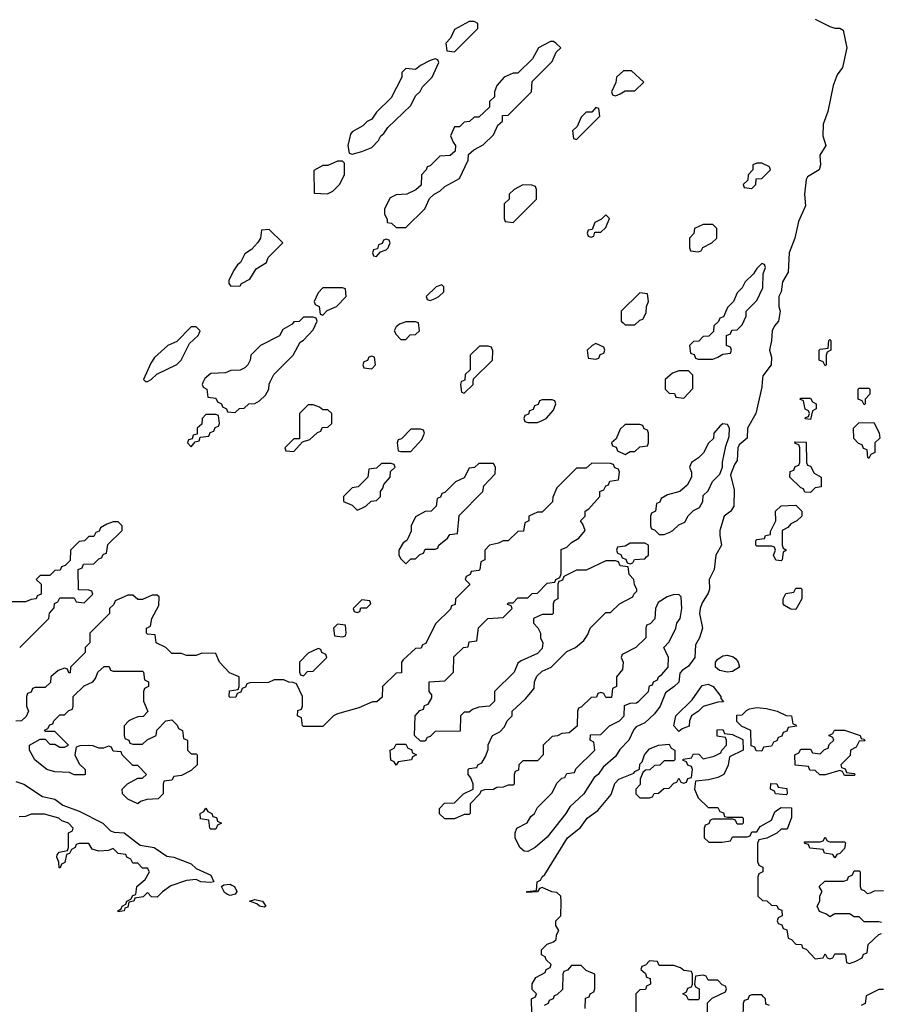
# Model space of a CAD drawing. Header units: inches. Extents: x 2701323 to 2964515, y 494916 to 722124.
# Tile 567 of 656: x 2871606 to 2875141, y 687447 to 691486. Entities that reach past the tile are written whole.
import ezdxf

# ---------------------------------------------------------------- set-up
doc = ezdxf.new("R2010")
doc.units = ezdxf.units.IN
doc.header["$MEASUREMENT"] = 0
doc.layers.add('C8678', color=7, linetype='Continuous')
doc.layers.add('C8679', color=7, linetype='Continuous')

msp = doc.modelspace()

# ---------------------------------------------------------------- linework, layer by layer
at = {"layer": 'C8678', "color": 2, "elevation": 2}
for points in [[(2874652, 690000), (2874650, 689978), (2874626.4, 689870), (2874592.2, 689810), (2874590.3, 689770), (2874558, 689742), (2874552.7, 689730), (2874550, 689678), (2874538.5, 689661.5), (2874521.4, 689618.6), (2874537.5, 689557.5), (2874536, 689490), (2874523.8, 689470), (2874495.5, 689450), (2874478.4, 689390), (2874477.6, 689370), (2874485.3, 689330), (2874461.3, 689290), (2874454.6, 689230), (2874434.6, 689190), (2874435.3, 689150), (2874430, 689133.2), (2874406.1, 689093.9), (2874397.4, 689070), (2874394.3, 689050), (2874407.4, 688990), (2874394.3, 688950), (2874378.3, 688921.7), (2874375.6, 688870), (2874350, 688834.5), (2874323.5, 688816.5), (2874314.8, 688805.2), (2874310, 688769), (2874291, 688750), (2874254.8, 688725.2), (2874233.4, 688670), (2874210, 688639), (2874170, 688601.2), (2874135.3, 688584.7), (2874126, 688574), (2874104.7, 688530), (2874067.5, 688492.5), (2874050, 688464), (2873999.8, 688420.2), (2873978.8, 688390), (2873963, 688377), (2873920.7, 688310), (2873862.4, 688257.6), (2873846.8, 688230), (2873770, 688133.2), (2873721, 688090), (2873690, 688074), (2873675.3, 688075.3), (2873658, 688090), (2873638, 688130), (2873638, 688150), (2873646, 688170), (2873688.4, 688191.6), (2873703.1, 688216.9), (2873718, 688230), (2873730, 688254), (2873790, 688314), (2873810, 688354), (2873830, 688374), (2873842, 688378), (2873850, 688394), (2873882, 688398), (2873887.3, 688412.7), (2873966, 688490), (2873962, 688522), (2873946, 688530), (2873947.3, 688552.7), (2873990, 688554), (2874026, 688590), (2874066, 688610), (2874086, 688630), (2874087.3, 688672.7), (2874110, 688682), (2874136.4, 688683.6), (2874146, 688690), (2874186, 688730), (2874190, 688754), (2874202, 688758), (2874206, 688770), (2874222, 688778), (2874226, 688790), (2874240.4, 688799.6), (2874266, 688830), (2874268, 688870), (2874248, 688910), (2874270, 688934), (2874298, 688990), (2874302, 689010), (2874315.3, 689030), (2874322, 689070), (2874319, 689119), (2874310, 689128), (2874287.3, 689127.3), (2874262, 689118), (2874225.4, 689094.6), (2874214, 689070), (2874211.6, 689028.4), (2874192.7, 689007.3), (2874178, 689002), (2874174, 688990), (2874174, 688950), (2874134, 688910), (2874078, 688882), (2874074, 688870), (2874082, 688850), (2874079.6, 688820.4), (2874054, 688790), (2874054, 688750), (2874038, 688742), (2874034, 688706), (2874010, 688706), (2874002, 688722), (2873990, 688726), (2873978, 688722), (2873972.7, 688707.3), (2873950, 688706), (2873910, 688666), (2873898, 688662), (2873894, 688650), (2873892.7, 688587.3), (2873859.6, 688560.4), (2873830, 688558), (2873811.6, 688548.4), (2873790, 688546), (2873754, 688510), (2873754, 688470), (2873730, 688446), (2873670, 688446), (2873654, 688430), (2873652.7, 688407.3), (2873638, 688402), (2873634, 688390), (2873634, 688350), (2873630, 688346), (2873610, 688346), (2873590, 688338), (2873563.6, 688336.4), (2873550, 688328), (2873512.7, 688327.3), (2873498, 688322), (2873494, 688310), (2873454, 688270), (2873454, 688230), (2873450, 688226), (2873430, 688226), (2873390, 688208), (2873350, 688208), (2873328.4, 688228.4), (2873328, 688250), (2873348.4, 688271.6), (2873390, 688274), (2873426, 688310), (2873466, 688330), (2873466, 688350), (2873456.4, 688376.4), (2873446, 688390), (2873446, 688410), (2873450, 688414), (2873482, 688418), (2873486, 688430), (2873502, 688438), (2873516.4, 688463.6), (2873527.3, 688492.7), (2873528.4, 688511.6), (2873546, 688550), (2873575.3, 688564.7), (2873594.6, 688585.4), (2873606, 688610), (2873626, 688630), (2873626, 688650), (2873680.4, 688699.6), (2873710, 688734), (2873716.4, 688743.6), (2873718, 688770), (2873727.3, 688792.7), (2873750, 688814), (2873786, 688830), (2873850, 688894), (2873886, 688910), (2873920.4, 688939.6), (2873936.4, 688963.6), (2873946, 688990), (2874010, 689054), (2874030, 689054), (2874066, 689090), (2874122, 689118), (2874126, 689130), (2874138, 689142), (2874138, 689150), (2874128.4, 689168.4), (2874126, 689190), (2874106, 689210), (2874102, 689242), (2874070, 689246), (2874062, 689262), (2874050, 689266), (2874010, 689266), (2873930, 689228), (2873890, 689228), (2873838, 689202), (2873832.7, 689187.3), (2873818, 689182), (2873814, 689170), (2873814, 689110), (2873798, 689102), (2873794, 689090), (2873794, 689050), (2873790, 689046), (2873750, 689046), (2873714, 689030), (2873714, 689010), (2873732, 688992), (2873742, 688970), (2873742, 688950), (2873752, 688930), (2873750, 688906), (2873730, 688886), (2873663.6, 688856.4), (2873650, 688846), (2873634, 688810), (2873554, 688730), (2873554, 688690), (2873534, 688670), (2873490, 688666), (2873463.6, 688656.4), (2873450, 688646), (2873430, 688646), (2873414, 688630), (2873412.7, 688567.3), (2873310, 688566), (2873290, 688546), (2873278, 688542), (2873270, 688526), (2873250, 688526), (2873226, 688550), (2873228, 688630), (2873247.3, 688652.7), (2873262, 688658), (2873267.3, 688672.7), (2873282, 688678), (2873296.4, 688703.6), (2873296.4, 688716.4), (2873286, 688730), (2873286, 688770), (2873350, 688774), (2873386, 688810), (2873387.3, 688872.7), (2873426, 688910), (2873446, 688914), (2873450, 688934), (2873482, 688938), (2873488.4, 688991.6), (2873526, 689030), (2873590, 689034), (2873626, 689070), (2873622, 689082), (2873607.3, 689087.3), (2873610, 689094), (2873630, 689094), (2873650, 689114), (2873690, 689114), (2873708.4, 689131.6), (2873730, 689134), (2873770, 689174), (2873802, 689178), (2873806, 689190), (2873822, 689198), (2873827.3, 689212.7), (2873827.3, 689312.7), (2873850, 689322), (2873870, 689342), (2873900.4, 689359.6), (2873926, 689390), (2873916.4, 689416.4), (2873906, 689430), (2873926, 689450), (2873926, 689470), (2873940.4, 689479.6), (2873986, 689530), (2873986, 689550), (2874002, 689558), (2874010, 689574), (2874022, 689578), (2874027.3, 689592.7), (2874062, 689598), (2874066, 689630), (2874062, 689642), (2874047.3, 689647.3), (2874042, 689662), (2874030, 689666), (2873952.7, 689667.3), (2873930, 689646), (2873890, 689646), (2873810, 689566), (2873792.7, 689527.3), (2873791.6, 689508.4), (2873774, 689490), (2873750, 689466), (2873730, 689466), (2873694, 689450), (2873694, 689430), (2873678, 689422), (2873672.7, 689387.3), (2873650, 689386), (2873610, 689348), (2873590, 689348), (2873570, 689338), (2873534, 689330), (2873514, 689310), (2873514, 689270), (2873498, 689262), (2873494, 689230), (2873490, 689226), (2873458, 689222), (2873454, 689210), (2873438, 689202), (2873434, 689190), (2873452, 689170), (2873450, 689166), (2873394, 689110), (2873392.7, 689087.3), (2873378, 689082), (2873372.7, 689067.3), (2873311.6, 689008.4), (2873272.7, 688927.3), (2873258, 688922), (2873252.7, 688907.3), (2873230, 688906), (2873179.6, 688860.4), (2873172, 688850), (2873172.7, 688807.3), (2873150, 688806), (2873094, 688750), (2873092.7, 688707.3), (2873071.6, 688688.4), (2873052.7, 688687.3), (2872996.9, 688663.1), (2872910, 688638), (2872894, 688630), (2872850, 688586), (2872770, 688586), (2872766, 688590), (2872762, 688622), (2872746, 688630), (2872747.3, 688652.7), (2872762, 688658), (2872766, 688670), (2872766, 688710), (2872742, 688762), (2872727.3, 688767.3), (2872710, 688768), (2872690, 688778), (2872650, 688778), (2872627.3, 688767.3), (2872550, 688766), (2872538, 688762), (2872532.7, 688747.3), (2872518, 688742), (2872512.7, 688727.3), (2872498, 688722), (2872492.7, 688707.3), (2872470, 688706), (2872466, 688710), (2872467.3, 688732.7), (2872502, 688738), (2872506, 688750), (2872506, 688790), (2872467.3, 688807.3), (2872447.3, 688827.3), (2872426, 688850), (2872410, 688886), (2872352.7, 688887.3), (2872330, 688878), (2872290, 688878), (2872270, 688886), (2872230, 688886), (2872206, 688910), (2872166, 688930), (2872162, 688962), (2872130, 688966), (2872126, 688970), (2872126, 688990), (2872142, 688998), (2872148, 689030), (2872176.4, 689083.6), (2872178, 689118), (2872170, 689126), (2872150, 689126), (2872110, 689108), (2872090, 689108), (2872070, 689126), (2872050, 689126), (2871998, 689102), (2871992.7, 689087.3), (2871974, 689070), (2871974, 689050), (2871894, 688970), (2871894, 688930), (2871874, 688910), (2871874, 688890), (2871814, 688830), (2871812.7, 688807.3), (2871807.3, 688807.3), (2871802, 688822), (2871790, 688826), (2871763.6, 688816.4), (2871734, 688790), (2871732.7, 688767.3), (2871710, 688746), (2871670, 688746), (2871658, 688742), (2871652.7, 688727.3), (2871638, 688722), (2871634, 688710), (2871634, 688670), (2871642, 688650), (2871632.7, 688627.3), (2871614, 688610), (2871590, 688608)], [(2872358.7, 690000), (2872354, 689990), (2872358, 689978), (2872374, 689970), (2872378, 689938), (2872410, 689934), (2872418, 689918), (2872434, 689910), (2872438, 689898), (2872454, 689890), (2872458, 689878), (2872490, 689874), (2872508.4, 689891.6), (2872527.3, 689892.7), (2872546, 689910), (2872570, 689912), (2872590, 689922), (2872614.6, 689945.4), (2872628, 689970), (2872628.8, 689991.1), (2872633.2, 690000)], [(2873417.3, 690000), (2873414, 689990), (2873418, 689958), (2873430, 689954), (2873466, 689990), (2873466.6, 690000)], [(2874254, 690000), (2874254, 689970), (2874262, 689962), (2874270, 689954), (2874292.7, 689952.7), (2874298, 689938), (2874330, 689934), (2874367.3, 689972.7), (2874367.3, 690000)], [(2871606, 688910), (2871726, 689030), (2871728.4, 689051.6), (2871747.3, 689072.7), (2871748.4, 689091.6), (2871762, 689098), (2871770, 689114), (2871830, 689114), (2871838, 689098), (2871870, 689094), (2871906, 689130), (2871902, 689142), (2871890, 689146), (2871847.3, 689147.3), (2871846, 689230), (2871862, 689238), (2871868, 689252), (2871910, 689254), (2871930, 689274), (2871942, 689278), (2871950, 689294), (2871962, 689298), (2871967.3, 689332.7), (2872026, 689390), (2872026, 689410), (2872010, 689426), (2871990, 689426), (2871963.6, 689416.4), (2871938, 689402), (2871932.7, 689387.3), (2871918, 689382), (2871910, 689366), (2871890, 689366), (2871871.6, 689348.4), (2871850, 689346), (2871814, 689310), (2871812.7, 689267.3), (2871792.7, 689247.3), (2871778, 689242), (2871772.7, 689227.3), (2871750, 689226), (2871730, 689206), (2871690, 689206), (2871674, 689190), (2871694, 689170), (2871694, 689130), (2871678, 689122), (2871674, 689110), (2871652.7, 689107.3), (2871630, 689098), (2871550, 689098)], [(2873707.3, 687407.3), (2873706, 687470), (2873722, 687478), (2873726, 687490), (2873708.4, 687508.4), (2873708.4, 687531.6), (2873723.1, 687556.9), (2873762, 687578), (2873766, 687590), (2873782, 687598), (2873786, 687610), (2873766, 687630), (2873762, 687642), (2873746, 687650), (2873746, 687670), (2873770, 687694), (2873796.4, 687703.6), (2873807.3, 687712.7), (2873808.4, 687731.6), (2873818, 687750), (2873806, 687770), (2873806, 687790), (2873826, 687810), (2873827.3, 687867.3), (2873826, 687890), (2873810, 687906), (2873788.4, 687908.4), (2873750, 687926), (2873738, 687922), (2873730, 687908), (2873686, 687906), (2873686, 687910), (2873726, 687914), (2873729, 687950), (2873743.1, 687956.9), (2873749, 687970), (2873760.2, 687979.8), (2873852.7, 688130), (2873907.2, 688172.8), (2873934, 688210), (2873978, 688242), (2874032.7, 688307.3), (2874047.8, 688352.2), (2874064, 688370), (2874125.2, 688394.8), (2874130, 688402), (2874148.7, 688411.3), (2874150, 688432), (2874159, 688441), (2874169.3, 688470), (2874190, 688494.8), (2874226, 688510), (2874270, 688514), (2874278, 688498), (2874294, 688490), (2874294, 688450), (2874290, 688446), (2874250, 688446), (2874232.7, 688427.3), (2874210, 688426), (2874191.6, 688408.4), (2874172.7, 688407.3), (2874162, 688398), (2874152, 688370), (2874152, 688348), (2874134, 688330), (2874134, 688310), (2874150, 688294), (2874190, 688294), (2874202, 688298), (2874208.4, 688311.6), (2874227.3, 688312.7), (2874248.4, 688331.6), (2874270, 688334), (2874290, 688354), (2874302, 688358), (2874310, 688374), (2874318, 688358), (2874330, 688354), (2874342, 688358), (2874347.3, 688372.7), (2874362, 688378), (2874366, 688410), (2874362, 688422), (2874347.3, 688427.3), (2874342, 688442), (2874327.3, 688447.3), (2874327.3, 688452.7), (2874362, 688458), (2874370, 688474), (2874392.7, 688472.7), (2874410, 688454), (2874454.6, 688465.4), (2874482, 688478), (2874486, 688490), (2874506, 688510), (2874506, 688530), (2874502, 688542), (2874467.3, 688547.3), (2874467.3, 688572.7), (2874490, 688574), (2874498, 688558), (2874530, 688554), (2874572.7, 688532.7), (2874574, 688490), (2874518, 688462), (2874512, 688428), (2874494, 688390), (2874470, 688378), (2874432, 688368), (2874378, 688362), (2874374, 688330), (2874390, 688294), (2874430, 688254), (2874470, 688254), (2874478, 688238), (2874492.7, 688232.7), (2874498, 688218), (2874510, 688214), (2874570, 688214), (2874574, 688210), (2874574, 688190), (2874570, 688186), (2874550, 688186), (2874542, 688202), (2874530, 688206), (2874450, 688206), (2874438, 688202), (2874432.7, 688187.3), (2874418, 688182), (2874414, 688170), (2874414, 688130), (2874432.7, 688112.7), (2874487.3, 688112.7), (2874522, 688118), (2874530, 688134), (2874590, 688134), (2874602, 688138), (2874610, 688154), (2874630, 688154), (2874643.1, 688176.9), (2874690, 688202), (2874704, 688236), (2874714.6, 688245.4), (2874730, 688254), (2874772.7, 688252.7), (2874772.7, 688212.7), (2874754, 688166), (2874730, 688166), (2874711.6, 688148.4), (2874671.6, 688128.4), (2874638, 688122), (2874632.7, 688107.3), (2874632.7, 688032.7), (2874638, 688018), (2874654, 688010), (2874654, 687990), (2874638, 687982), (2874634, 687970), (2874634, 687890), (2874652.7, 687872.7), (2874671.6, 687871.6), (2874690, 687854), (2874712.7, 687852.7), (2874718, 687838), (2874732.7, 687832.7), (2874734, 687810), (2874718, 687802), (2874714, 687790), (2874718, 687778), (2874732.7, 687772.7), (2874738, 687758), (2874752.7, 687752.7), (2874758, 687718), (2874772.7, 687712.7), (2874790, 687694), (2874812.7, 687692.7), (2874818, 687678), (2874832.7, 687672.7), (2874870, 687634), (2874902, 687638), (2874910, 687654), (2874918, 687638), (2874930, 687634), (2874942, 687638), (2874950, 687654), (2874990, 687654), (2874994, 687650), (2874998, 687618), (2875010, 687614), (2875036.4, 687623.6), (2875062, 687638), (2875067.3, 687652.7), (2875082, 687658), (2875087.3, 687692.7), (2875130, 687734), (2875142, 687738)], [(2871590, 688360.3), (2871622.8, 688350), (2871699.5, 688299.5), (2871750, 688288.4), (2871783.6, 688263.6), (2871850, 688239.3), (2871946.8, 688190), (2871979.1, 688159.1), (2871993.2, 688153.2), (2872034.8, 688150), (2872099.8, 688099.8), (2872158, 688090), (2872210, 688054.9), (2872238, 688050), (2872310, 688023), (2872330, 688004), (2872390, 687976.3), (2872402, 687950), (2872390, 687946), (2872349.3, 687949.3), (2872330, 687959), (2872290, 687955.3), (2872226.4, 687933.6), (2872191.6, 687908.4), (2872170, 687886), (2872147.3, 687887.3), (2872130, 687906), (2872112.7, 687887.3), (2872078, 687882), (2872074, 687870), (2872054, 687866), (2872050, 687846), (2872038, 687842), (2872034, 687830), (2872010, 687826), (2872008, 687830), (2872022, 687838), (2872026, 687850), (2872042, 687858), (2872046, 687870), (2872062, 687878), (2872070, 687894), (2872082, 687898), (2872086, 687930), (2872120.4, 687959.6), (2872138, 687990), (2872130, 688006), (2872110, 688006), (2872090, 688026), (2872070, 688026), (2872062, 688042), (2872046, 688050), (2872042, 688062), (2872010, 688066), (2871990, 688086), (2871970, 688078), (2871930, 688075.3), (2871904, 688084), (2871890, 688106), (2871850, 688106), (2871838, 688102), (2871834, 688090), (2871818, 688082), (2871810, 688066), (2871798, 688062), (2871791.6, 688028.4), (2871778, 688022), (2871772.7, 688007.3), (2871767.3, 688007.3), (2871766, 688030), (2871758, 688050), (2871760.4, 688059.6), (2871768.4, 688071.6), (2871802, 688078), (2871806, 688090), (2871806, 688150), (2871822, 688158), (2871826, 688170), (2871806, 688190), (2871779, 688199), (2871766, 688210), (2871707.3, 688227.3), (2871652.7, 688227.3), (2871630, 688218), (2871603.6, 688216.4)], [(2875142, 687782), (2875130, 687786), (2875070, 687786), (2875050, 687806), (2875030, 687806), (2875010, 687818), (2874950, 687818), (2874930, 687806), (2874916.4, 687816.4), (2874887.3, 687827.3), (2874878, 687850), (2874888, 687870), (2874888.4, 687891.6), (2874898, 687910), (2874886, 687930), (2874908.4, 687951.6), (2874987.3, 687952.7), (2875002, 687958), (2875006, 687970), (2875022, 687978), (2875030, 687994), (2875050, 687994), (2875054, 687990), (2875054, 687930), (2875058, 687918), (2875070, 687914), (2875082, 687902), (2875096.4, 687903.6), (2875112.7, 687912.7), (2875150, 687914)], [(2873926, 687430), (2873927.3, 687472.7), (2873942, 687478), (2873946, 687490), (2873962, 687498), (2873966, 687510), (2873966, 687570), (2873930, 687586), (2873910, 687606), (2873870, 687606), (2873852.7, 687587.3), (2873838, 687582), (2873834, 687570), (2873832.7, 687507.3), (2873810, 687486), (2873798, 687482), (2873794, 687470), (2873778, 687462), (2873774, 687450), (2873758, 687442)], [(2874426, 687350), (2874427.3, 687452.7), (2874447.3, 687472.7), (2874502, 687498), (2874506, 687510), (2874502, 687522), (2874487.3, 687527.3), (2874470, 687546), (2874430, 687546), (2874422, 687562), (2874410, 687566), (2874378, 687562), (2874374, 687530), (2874378, 687518), (2874394, 687510), (2874394, 687470), (2874390, 687466), (2874350, 687466), (2874342, 687482), (2874326, 687490), (2874342, 687498), (2874347.3, 687512.7), (2874362, 687518), (2874366, 687530), (2874366, 687570), (2874362, 687582), (2874330, 687586), (2874316.4, 687596.4), (2874290, 687606), (2874230, 687606), (2874222, 687622), (2874190, 687626), (2874172.7, 687607.3), (2874158, 687602), (2874154, 687590), (2874172.7, 687572.7), (2874178, 687558), (2874192.7, 687552.7), (2874194, 687530), (2874178, 687522), (2874172.7, 687507.3), (2874150, 687506), (2874134, 687490), (2874134, 687410)], [(2874682, 687442), (2874667.3, 687447.3), (2874666, 687470), (2874658, 687478), (2874650, 687486), (2874610, 687486), (2874598, 687482), (2874592.7, 687467.3), (2874578, 687462), (2874574, 687450), (2874572.7, 687387.3)], [(2875150, 687508), (2875130, 687508), (2875078, 687482), (2875074, 687450), (2875058, 687442)]]:
    msp.add_lwpolyline(points, dxfattribs=at)
for points in [[(2875070, 689906), (2875062, 689922), (2875046, 689930), (2875046, 689970), (2875050, 689974), (2875090, 689974), (2875094, 689970), (2875094, 689950), (2875074, 689930), (2875074, 689910)], [(2872810, 689906), (2872790, 689906), (2872754, 689870), (2872754, 689766), (2872730, 689766), (2872694, 689730), (2872698, 689718), (2872730, 689714), (2872766, 689754), (2872796.4, 689763.6), (2872827.3, 689792.7), (2872842, 689798), (2872847.3, 689812.7), (2872870, 689814), (2872886, 689830), (2872886, 689870), (2872870, 689886), (2872850, 689886), (2872836.4, 689896.4)], [(2873790, 689926), (2873750, 689926), (2873738, 689922), (2873732.7, 689907.3), (2873718, 689902), (2873712.7, 689887.3), (2873698, 689882), (2873692.7, 689867.3), (2873678, 689862), (2873674, 689850), (2873678, 689838), (2873690, 689834), (2873730, 689834), (2873750, 689842), (2873766, 689850), (2873796.4, 689883.6), (2873806, 689910), (2873802, 689922)], [(2874850, 689846), (2874828, 689848), (2874830, 689854), (2874842, 689858), (2874846, 689870), (2874842, 689882), (2874828.4, 689888.4), (2874822, 689922), (2874806, 689930), (2874810, 689934), (2874850, 689934), (2874858, 689918), (2874874, 689910), (2874874, 689890), (2874858, 689882)], [(2872410, 689866), (2872370, 689866), (2872354, 689850), (2872352.7, 689827.3), (2872334, 689810), (2872334, 689786), (2872318, 689782), (2872314, 689766), (2872298, 689762), (2872294, 689750), (2872310, 689734), (2872326, 689754), (2872342, 689758), (2872346, 689774), (2872382, 689778), (2872387.3, 689792.7), (2872402, 689798), (2872407.3, 689812.7), (2872422, 689818), (2872426, 689830), (2872422, 689862)], [(2874150, 689826), (2874090, 689826), (2874070, 689806), (2874052.7, 689767.3), (2874034, 689750), (2874038, 689738), (2874052.7, 689732.7), (2874058, 689718), (2874090, 689702), (2874110, 689714), (2874130, 689714), (2874150, 689734), (2874182, 689738), (2874186, 689750), (2874186, 689790), (2874182, 689802), (2874167.3, 689807.3), (2874162, 689822)], [(2874490, 689828), (2874479.6, 689820.4), (2874454, 689790), (2874451.6, 689768.4), (2874431.6, 689748.4), (2874410.9, 689709.1), (2874391.2, 689688.9), (2874362, 689670), (2874354, 689650), (2874362, 689630), (2874362, 689610), (2874343.6, 689576.4), (2874314, 689550), (2874263.6, 689536.4), (2874238, 689522), (2874232.7, 689507.3), (2874218, 689502), (2874214, 689470), (2874198, 689462), (2874194, 689450), (2874194, 689410), (2874198, 689398), (2874210, 689394), (2874230, 689374), (2874250, 689374), (2874270, 689382), (2874286, 689390), (2874310, 689414), (2874334.6, 689425.4), (2874348.7, 689451.3), (2874370, 689472), (2874394.6, 689485.4), (2874408, 689510), (2874410, 689534), (2874430, 689554), (2874448.8, 689591.1), (2874478, 689622), (2874488.7, 689650), (2874488.8, 689671.1), (2874503.1, 689736.9), (2874516.4, 689776.4), (2874518, 689810), (2874510, 689826)], [(2875090, 689686), (2875086, 689690), (2875082, 689722), (2875067.3, 689727.3), (2875062, 689742), (2875047.3, 689747.3), (2875028, 689768), (2875026, 689810), (2875048.4, 689831.6), (2875110, 689834), (2875131.6, 689791.6), (2875134, 689770), (2875114, 689750), (2875114, 689710), (2875098, 689702)], [(2873250, 689806), (2873210, 689806), (2873172.7, 689767.3), (2873158, 689762), (2873154, 689750), (2873158, 689718), (2873170, 689714), (2873210, 689714), (2873256.4, 689763.6), (2873266, 689790), (2873262, 689802)], [(2874850, 689546), (2874827.3, 689547.3), (2874822, 689562), (2874810, 689566), (2874766, 689610), (2874767.3, 689632.7), (2874782, 689638), (2874787.3, 689652.7), (2874802, 689658), (2874806, 689670), (2874806, 689730), (2874802, 689742), (2874787.3, 689747.3), (2874786, 689754), (2874832.7, 689752.7), (2874834, 689670), (2874838, 689658), (2874850, 689654), (2874865.4, 689625.4), (2874894, 689610), (2874894, 689570), (2874870, 689566)], [(2873130, 689666), (2873090, 689666), (2873070, 689646), (2873038, 689642), (2873034, 689610), (2872994, 689570), (2872970, 689566), (2872934, 689530), (2872934, 689510), (2872970, 689494), (2872990, 689474), (2873010, 689482), (2873026, 689490), (2873048.4, 689511.6), (2873070, 689514), (2873086, 689530), (2873086, 689550), (2873096.4, 689563.6), (2873100.4, 689579.6), (2873126, 689610), (2873127.3, 689632.7), (2873146, 689650), (2873142, 689662)], [(2873550, 689666), (2873490, 689666), (2873471.6, 689648.4), (2873450, 689646), (2873430, 689606), (2873394, 689590), (2873350, 689546), (2873338, 689542), (2873332.7, 689527.3), (2873318, 689522), (2873314, 689490), (2873294, 689470), (2873270, 689468), (2873230, 689446), (2873212, 689410), (2873211.6, 689388.4), (2873199.6, 689360.4), (2873194, 689350), (2873179.6, 689340.4), (2873162, 689310), (2873162, 689290), (2873170, 689274), (2873190, 689254), (2873210, 689274), (2873230, 689274), (2873247.3, 689292.7), (2873262, 689298), (2873270, 689314), (2873310, 689314), (2873322, 689318), (2873326, 689330), (2873360.4, 689359.6), (2873370, 689374), (2873402, 689378), (2873408.4, 689451.6), (2873506, 689550), (2873510, 689574), (2873556.4, 689623.6), (2873558, 689650)], [(2874730, 689266), (2874708.4, 689268.4), (2874698, 689290), (2874706, 689310), (2874702, 689322), (2874690, 689326), (2874630, 689326), (2874626, 689330), (2874626, 689350), (2874630, 689354), (2874662, 689358), (2874666, 689370), (2874686, 689374), (2874686, 689386), (2874708, 689430), (2874706, 689470), (2874730, 689492), (2874790, 689494), (2874814, 689470), (2874814, 689450), (2874794, 689430), (2874770, 689418), (2874756.9, 689403.1), (2874734, 689390), (2874734, 689330), (2874738, 689318), (2874752, 689310), (2874738, 689302), (2874734, 689270)], [(2874170, 689338), (2874110, 689338), (2874090, 689326), (2874058, 689322), (2874054, 689310), (2874058, 689298), (2874072.7, 689292.7), (2874078, 689278), (2874092.7, 689272.7), (2874098, 689258), (2874110, 689254), (2874122, 689258), (2874128, 689272), (2874170, 689274), (2874178, 689282), (2874186, 689290), (2874186, 689330)], [(2874790, 689066), (2874770, 689068), (2874743.1, 689083.1), (2874738, 689090), (2874738, 689110), (2874748.4, 689131.6), (2874782, 689138), (2874790, 689154), (2874810, 689154), (2874814, 689150), (2874814, 689110)], [(2873010, 689106), (2872974, 689070), (2872978, 689058), (2872990, 689054), (2873002, 689058), (2873006, 689074), (2873030, 689074), (2873046, 689090), (2873042, 689102)], [(2872910, 689006), (2872894, 688990), (2872898, 688958), (2872930, 688954), (2872942, 688958), (2872946, 688970), (2872942, 689002)], [(2872830, 688906), (2872790, 688888), (2872754, 688850), (2872754, 688810), (2872758, 688798), (2872770, 688794), (2872787.3, 688812.7), (2872810, 688814), (2872866, 688870), (2872862, 688882), (2872846, 688890), (2872842, 688902)], [(2874510, 688809.8), (2874476.5, 688816.5), (2874460.4, 688830), (2874460.4, 688850), (2874470, 688863.1), (2874490, 688875.8), (2874510, 688879.3), (2874532.8, 688872.8), (2874544.1, 688864.1), (2874554, 688850), (2874558.8, 688830), (2874530, 688811.6)], [(2871990, 688814), (2872110, 688814), (2872114, 688810), (2872118, 688778), (2872134, 688770), (2872134, 688750), (2872118, 688742), (2872114, 688730), (2872114, 688690), (2872132, 688648), (2872112.7, 688627.3), (2872090, 688626), (2872070, 688618), (2872054, 688610), (2872034, 688590), (2872034, 688550), (2872038, 688538), (2872054, 688530), (2872058, 688518), (2872070, 688514), (2872110, 688514), (2872128.4, 688531.6), (2872166, 688550), (2872168.4, 688571.6), (2872206, 688610), (2872230, 688614), (2872252.7, 688592.7), (2872258, 688578), (2872274, 688570), (2872278, 688538), (2872294, 688530), (2872294, 688490), (2872310, 688474), (2872330, 688474), (2872334, 688470), (2872334, 688430), (2872310, 688406), (2872270, 688386), (2872238, 688382), (2872230, 688366), (2872198, 688362), (2872194, 688350), (2872194, 688310), (2872174, 688290), (2872127.3, 688287.3), (2872101, 688279), (2872090, 688269), (2872050, 688288), (2872028, 688310), (2872026, 688330), (2872048.4, 688351.6), (2872090, 688374), (2872110, 688374), (2872126, 688390), (2872090, 688426), (2872070, 688426), (2872026, 688470), (2872022, 688482), (2871990, 688486), (2871982, 688502), (2871970, 688506), (2871950, 688498), (2871930, 688498), (2871907.3, 688507.3), (2871890, 688508), (2871852.7, 688507.3), (2871838, 688502), (2871832, 688470), (2871850, 688434), (2871874, 688410), (2871874, 688390), (2871870, 688388), (2871830, 688389), (2871810, 688398), (2871750, 688400.9), (2871718, 688410), (2871668, 688450), (2871646, 688490), (2871646, 688510), (2871690, 688534), (2871710, 688534), (2871730, 688514), (2871750, 688514), (2871770, 688502), (2871790, 688502), (2871806, 688510), (2871750, 688566), (2871710, 688566), (2871708.4, 688571.6), (2871722, 688578), (2871730, 688594), (2871742, 688598), (2871746, 688610), (2871770, 688634), (2871790, 688634), (2871807.3, 688652.7), (2871822, 688658), (2871826, 688670), (2871826, 688710), (2871870, 688754), (2871906, 688770), (2871916.4, 688783.6), (2871926, 688810), (2871952.7, 688832.7), (2871972.7, 688832.7), (2871978, 688818)], [(2874310, 688566), (2874289.1, 688589.1), (2874297.2, 688630), (2874364.1, 688695.9), (2874405.6, 688754.4), (2874430, 688760.4), (2874450.6, 688750), (2874482, 688710), (2874482, 688702), (2874492.7, 688687.3), (2874470, 688686), (2874410, 688668), (2874391.2, 688648.9), (2874362, 688630), (2874354, 688610), (2874352.7, 688587.3), (2874323.6, 688576.4)], [(2874650, 688486), (2874627.3, 688487.3), (2874622, 688502), (2874607.3, 688507.3), (2874606, 688570), (2874567.3, 688587.3), (2874547.3, 688607.3), (2874547.3, 688632.7), (2874570, 688634), (2874587.3, 688652.7), (2874600.4, 688659.6), (2874630, 688664.7), (2874670, 688661), (2874714, 688650), (2874750, 688632), (2874772, 688630), (2874778, 688598), (2874790, 688594), (2874792.7, 688587.3), (2874758, 688582), (2874752.7, 688567.3), (2874738, 688562), (2874732.7, 688547.3), (2874718, 688542), (2874712.7, 688527.3), (2874698, 688522), (2874690, 688506), (2874658, 688502)], [(2874990, 688386), (2874982, 688402), (2874970, 688406), (2874910, 688388), (2874888, 688388), (2874870, 688406), (2874847.3, 688407.3), (2874842, 688422), (2874787.3, 688427.3), (2874786, 688470), (2874802, 688478), (2874810, 688494), (2874850, 688494), (2874858, 688478), (2874890, 688474), (2874907.3, 688492.7), (2874922, 688498), (2874927.3, 688512.7), (2874946, 688530), (2874942, 688542), (2874926, 688550), (2874942, 688558), (2874948.4, 688571.6), (2874990, 688571), (2875054, 688550), (2875058, 688538), (2875070, 688534), (2875072.7, 688527.3), (2875050, 688526), (2875038, 688502), (2875014, 688490), (2875012.7, 688467.3), (2874974, 688430), (2874978, 688418), (2874992.7, 688412.7), (2874998, 688398), (2875030, 688394), (2875034, 688390), (2875030, 688386)], [(2873150, 688428), (2873142, 688442), (2873128.4, 688448.4), (2873126, 688490), (2873142, 688498), (2873150, 688514), (2873190, 688514), (2873198, 688498), (2873212.7, 688492.7), (2873218, 688478), (2873234, 688470), (2873218, 688462), (2873214, 688450), (2873158, 688442)], [(2874750, 688306), (2874706, 688310), (2874702, 688322), (2874686, 688330), (2874687.3, 688352.7), (2874711.6, 688351.6), (2874718, 688338), (2874752.7, 688332.7), (2874754, 688310)], [(2872390, 688166), (2872386, 688170), (2872382, 688202), (2872348.4, 688208.4), (2872346, 688230), (2872362, 688238), (2872370, 688252), (2872378, 688238), (2872394, 688230), (2872398, 688218), (2872412.7, 688212.7), (2872418, 688198), (2872434, 688190), (2872418, 688182), (2872410, 688166)], [(2874930, 688114), (2874990, 688114), (2874994, 688110), (2874990, 688086), (2874970, 688066), (2874958, 688062), (2874950, 688048), (2874942, 688062), (2874907.3, 688067.3), (2874902, 688082), (2874847.3, 688087.3), (2874842, 688102), (2874827.3, 688107.3), (2874826, 688114), (2874890, 688114), (2874902, 688118), (2874910, 688132), (2874918, 688118)], [(2872470, 687894), (2872458, 687898), (2872445.6, 687905.6), (2872434, 687930), (2872442.9, 687937.1), (2872470, 687939.5), (2872476.4, 687936.4), (2872487.7, 687930), (2872496.4, 687910), (2872490, 687899.3)], [(2872610, 687846), (2872589.5, 687849.5), (2872579.3, 687859.3), (2872548.7, 687870), (2872570, 687877.3), (2872602, 687870), (2872616, 687850)]]:
    msp.add_lwpolyline(points, close=True, dxfattribs=at)
at = {"layer": 'C8679', "color": 2, "elevation": 2}
for points in [[(2873470, 691478), (2873450, 691478), (2873390, 691446), (2873374, 691410), (2873354, 691390), (2873358, 691358), (2873390, 691354), (2873486, 691450), (2873486, 691470)], [(2873796.4, 691396.4), (2873783.6, 691396.4), (2873734, 691370), (2873710, 691326), (2873650, 691266), (2873630, 691266), (2873594, 691250), (2873563.6, 691216.4), (2873554, 691190), (2873554, 691170), (2873534, 691150), (2873532.7, 691127.3), (2873490, 691086), (2873470, 691086), (2873451.6, 691068.4), (2873430, 691066), (2873410, 691046), (2873390, 691046), (2873374, 691010), (2873383.6, 690983.6), (2873394, 690970), (2873392.7, 690947.3), (2873371.6, 690928.4), (2873330, 690926), (2873290, 690886), (2873278, 690882), (2873274, 690870), (2873254, 690850), (2873252.7, 690807.3), (2873231.6, 690788.4), (2873194, 690770), (2873150, 690768), (2873125.4, 690754.6), (2873102, 690710), (2873102, 690690), (2873114, 690666), (2873114, 690654), (2873131.6, 690651.6), (2873150, 690634), (2873190, 690634), (2873268, 690710), (2873287.3, 690752.7), (2873306, 690770), (2873330, 690782), (2873350, 690802), (2873410, 690834), (2873446, 690910), (2873447.3, 690932.7), (2873468.4, 690951.6), (2873508, 690972), (2873550, 691014), (2873567.3, 691052.7), (2873586, 691070), (2873587.3, 691092.7), (2873610, 691094), (2873706, 691190), (2873708, 691232), (2873790, 691314), (2873807.3, 691352.7), (2873826, 691370), (2873806, 691390)], [(2873310, 691326), (2873290, 691318), (2873250, 691298), (2873230, 691282), (2873190, 691286), (2873174, 691270), (2873174, 691250), (2873130, 691166), (2873070, 691106), (2873050, 691078), (2873031.6, 691068.4), (2873014, 691050), (2872970, 691026), (2872963.6, 691016.4), (2872952, 690970), (2872958, 690938), (2872970, 690934), (2873010, 690944.7), (2873050, 690962), (2873078, 690990), (2873088, 691010), (2873100.4, 691019.6), (2873116.4, 691043.6), (2873210, 691134), (2873230, 691174), (2873248.4, 691191.6), (2873258, 691210), (2873298, 691250), (2873326, 691310), (2873322, 691322)], [(2874116.4, 691276.4), (2874083.6, 691276.4), (2874054, 691250), (2874051.6, 691228.4), (2874034, 691190), (2874038, 691178), (2874050, 691174), (2874070, 691182), (2874090, 691194), (2874130, 691194), (2874166, 691230)], [(2873970, 691126), (2873952.7, 691107.3), (2873930, 691106), (2873910, 691086), (2873892.7, 691047.3), (2873874, 691030), (2873878, 690998), (2873890, 690994), (2873986, 691090), (2873982, 691122)], [(2872930, 690906), (2872910, 690906), (2872870, 690888), (2872850, 690888), (2872812.7, 690867.3), (2872814, 690774), (2872868.4, 690771.6), (2872890, 690782), (2872918, 690810), (2872938, 690850), (2872938, 690898)], [(2874650, 690898), (2874630, 690898), (2874614, 690890), (2874614, 690870), (2874594, 690850), (2874592.7, 690827.3), (2874574, 690810), (2874578, 690798), (2874610, 690794), (2874626, 690810), (2874627.3, 690832.7), (2874650, 690834), (2874686, 690870), (2874682, 690882)], [(2873670, 690808), (2873634, 690790), (2873614, 690770), (2873614, 690750), (2873594, 690730), (2873594, 690670), (2873598, 690658), (2873630, 690654), (2873726, 690750), (2873726, 690790), (2873722, 690802), (2873707.3, 690807.3)], [(2874010, 690686), (2873992.7, 690667.3), (2873965.4, 690654.6), (2873954, 690626), (2873938, 690622), (2873934, 690610), (2873938, 690598), (2873950, 690594), (2873962, 690598), (2873966, 690614), (2873990, 690614), (2874010, 690634), (2874026, 690670)], [(2874450, 690646), (2874410, 690646), (2874374, 690630), (2874371.6, 690608.4), (2874354, 690590), (2874354, 690550), (2874358, 690538), (2874390, 690534), (2874402, 690538), (2874408.4, 690551.6), (2874446, 690570), (2874466, 690590), (2874466, 690630)], [(2872630, 690626), (2872598, 690622), (2872594, 690590), (2872582, 690570), (2872556.9, 690543.1), (2872530, 690526), (2872512, 690490), (2872499.6, 690480.4), (2872483.6, 690456.4), (2872463.6, 690416.4), (2872463.6, 690403.6), (2872472.7, 690392.7), (2872510, 690394), (2872516.4, 690403.6), (2872550, 690422), (2872576.4, 690463.6), (2872618, 690490), (2872626, 690510), (2872686, 690570)], [(2873110, 690586), (2873098, 690582), (2873092.7, 690567.3), (2873078, 690562), (2873074, 690546), (2873058, 690542), (2873054, 690530), (2873058, 690518), (2873070, 690514), (2873086, 690534), (2873110, 690542), (2873118, 690550), (2873126, 690570), (2873122, 690582)], [(2874650, 690486), (2874630, 690466), (2874616.9, 690443.1), (2874582, 690410), (2874570, 690386), (2874550, 690366), (2874534, 690330), (2874510, 690306), (2874492.7, 690267.3), (2874478, 690262), (2874472.7, 690247.3), (2874454, 690230), (2874452.7, 690207.3), (2874432.7, 690187.3), (2874410, 690186), (2874392.7, 690167.3), (2874370, 690166), (2874354, 690150), (2874358, 690118), (2874372.7, 690112.7), (2874378, 690098), (2874390, 690094), (2874450, 690094), (2874470, 690102), (2874490, 690114), (2874522, 690118), (2874526, 690130), (2874522, 690142), (2874506, 690150), (2874506, 690190), (2874522, 690198), (2874527.3, 690212.7), (2874550, 690214), (2874570, 690234), (2874586, 690270), (2874586, 690290), (2874630, 690334), (2874654.6, 690385.4), (2874656.4, 690443.6), (2874666, 690470), (2874662, 690482)], [(2873338, 690398), (2873314, 690390), (2873274, 690350), (2873278, 690338), (2873290, 690334), (2873310, 690342), (2873326, 690350), (2873346, 690370), (2873346, 690390)], [(2872930, 690386), (2872850, 690386), (2872830, 690366), (2872814, 690330), (2872818, 690318), (2872834, 690310), (2872838, 690278), (2872850, 690274), (2872867.3, 690292.7), (2872906, 690310), (2872946, 690350), (2872942, 690382)], [(2874150, 690366), (2874074, 690290), (2874074, 690250), (2874082, 690242), (2874090, 690234), (2874130, 690234), (2874150, 690254), (2874162, 690258), (2874176.4, 690283.6), (2874178, 690310), (2874186, 690330), (2874182, 690362)], [(2872330, 690226), (2872310, 690226), (2872250, 690166), (2872214, 690150), (2872159.6, 690100.4), (2872143.6, 690076.4), (2872114, 690010), (2872122, 690002), (2872130, 690002), (2872146, 690010), (2872168, 690032), (2872250, 690072), (2872268, 690090), (2872302, 690158), (2872338, 690190), (2872346, 690210)], [(2873230, 690246), (2873190, 690246), (2873163.6, 690236.4), (2873150, 690226), (2873142, 690210), (2873150, 690194), (2873170, 690174), (2873190, 690174), (2873207.3, 690192.7), (2873230, 690194), (2873246, 690210), (2873242, 690242)], [(2873970, 690158), (2873954, 690150), (2873934, 690130), (2873938, 690098), (2873970, 690094), (2873982, 690098), (2873987.3, 690112.7), (2874002, 690118), (2874006, 690130), (2874002, 690142)], [(2874910, 690066), (2874902, 690082), (2874886, 690090), (2874886, 690130), (2874890, 690134), (2874922, 690138), (2874926, 690170), (2874930, 690174), (2874934, 690170), (2874934, 690130), (2874918, 690122), (2874914, 690110), (2874914, 690070)], [(2873050, 690106), (2873038, 690102), (2873032.7, 690087.3), (2873018, 690082), (2873014, 690070), (2873018, 690058), (2873050, 690054), (2873066, 690070), (2873062, 690102)]]:
    msp.add_lwpolyline(points, close=True, dxfattribs=at)
for points in [[(2874870, 691488.5), (2874930, 691458), (2874950, 691450.6), (2874971, 691451), (2874983.6, 691443.6), (2874999.5, 691370), (2874981.3, 691290), (2874960.2, 691259.8), (2874943.7, 691216.3), (2874921.3, 691110), (2874902.8, 691057.2), (2874901.3, 691010), (2874912.6, 690970), (2874888.2, 690930), (2874891.5, 690890), (2874886, 690870), (2874838.4, 690841.6), (2874832.4, 690830), (2874825.5, 690770), (2874830, 690722), (2874801.4, 690658.6), (2874786, 690590), (2874762, 690530), (2874758, 690450), (2874735.8, 690410), (2874730.3, 690370), (2874720.5, 690350), (2874720.4, 690310), (2874725.5, 690290), (2874719.3, 690250), (2874702, 690230), (2874692.7, 690210), (2874690.4, 690170), (2874681.3, 690130), (2874690, 690102), (2874688.9, 690070), (2874654.3, 690025.7), (2874652, 690000)], [(2872633.2, 690000), (2872648, 690030), (2872728, 690110), (2872756.4, 690163.6), (2872770, 690172), (2872810, 690214), (2872826, 690250), (2872822, 690262), (2872810, 690266), (2872770, 690266), (2872752.7, 690247.3), (2872730, 690246), (2872723.6, 690236.4), (2872685.4, 690214.6), (2872671.3, 690188.7), (2872594, 690150), (2872554, 690110), (2872552, 690090), (2872542, 690070), (2872530, 690058), (2872510, 690048), (2872472.7, 690047.3), (2872450, 690038), (2872390, 690035.3), (2872365.4, 690014.6), (2872358.7, 690000)], [(2873466.6, 690000), (2873467.3, 690012.7), (2873546, 690090), (2873547.3, 690127.3), (2873542, 690142), (2873527.3, 690147.3), (2873492.7, 690147.3), (2873454, 690110), (2873454, 690050), (2873434, 690030), (2873432.7, 690007.3), (2873418, 690002), (2873417.3, 690000)], [(2874367.3, 690000), (2874367.3, 690027.3), (2874350, 690046), (2874310, 690046), (2874283.6, 690036.4), (2874254, 690010), (2874254, 690000)]]:
    msp.add_lwpolyline(points, dxfattribs=at)

doc.saveas('drawing.dxf')
